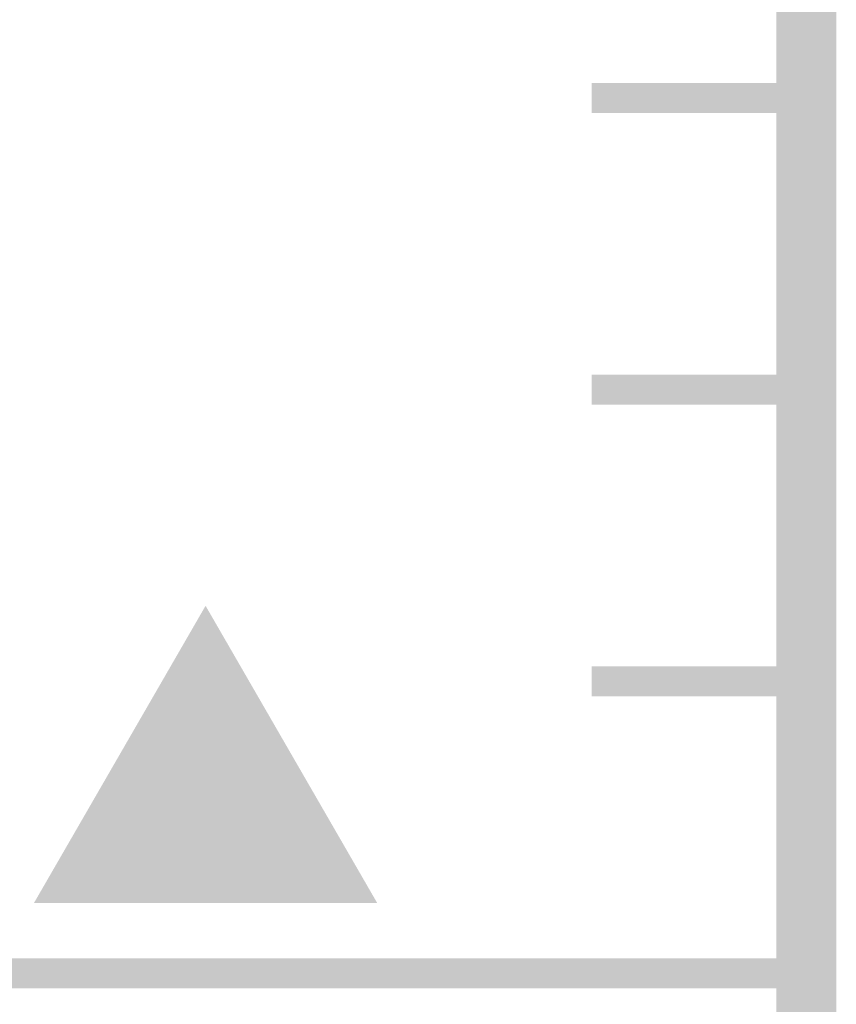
# Model space of a CAD drawing. Extents: x -2 to 113, y -136 to 16.
# Tile 435 of 541: x 108.85 to 111.65, y -60.75 to -57.37. Entities that reach past the tile are written whole.
import ezdxf

# ---------------------------------------------------------------- set-up
doc = ezdxf.new("R2010")
doc.units = 0
doc.header["$MEASUREMENT"] = 0
doc.linetypes.add('SOLID', pattern=[0])
doc.layers.get('0').update_dxf_attribs({"linetype": 'SOLID'})
for name, color, linetype in [('1', 7, 'SOLID'), ('10', 7, 'SOLID'), ('11', 7, 'SOLID'), ('12', 7, 'SOLID'), ('13', 7, 'SOLID'), ('14', 7, 'SOLID'), ('15', 7, 'SOLID'), ('16', 7, 'SOLID'), ('17', 7, 'SOLID'), ('18', 7, 'SOLID'), ('19', 7, 'SOLID'), ('2', 7, 'SOLID'), ('20', 7, 'SOLID'), ('21', 7, 'SOLID'), ('22', 7, 'SOLID'), ('23', 7, 'SOLID'), ('24', 7, 'SOLID'), ('25', 7, 'SOLID'), ('26', 7, 'SOLID'), ('27', 7, 'SOLID'), ('28', 7, 'SOLID'), ('29', 7, 'SOLID'), ('3', 7, 'SOLID'), ('30', 7, 'SOLID'), ('31', 7, 'SOLID'), ('32', 7, 'SOLID'), ('33', 7, 'SOLID'), ('34', 7, 'SOLID'), ('35', 7, 'SOLID'), ('36', 7, 'SOLID'), ('37', 7, 'SOLID'), ('38', 7, 'SOLID'), ('39', 7, 'SOLID'), ('4', 7, 'SOLID'), ('40', 7, 'SOLID'), ('41', 7, 'SOLID'), ('42', 7, 'SOLID'), ('43', 7, 'SOLID'), ('44', 7, 'SOLID'), ('45', 7, 'SOLID'), ('46', 7, 'SOLID'), ('47', 7, 'SOLID'), ('48', 7, 'SOLID'), ('49', 7, 'SOLID'), ('5', 7, 'SOLID'), ('50', 7, 'SOLID'), ('51', 7, 'SOLID'), ('52', 7, 'SOLID'), ('53', 7, 'SOLID'), ('54', 7, 'SOLID'), ('55', 7, 'SOLID'), ('56', 7, 'SOLID'), ('57', 7, 'SOLID'), ('58', 7, 'SOLID'), ('59', 7, 'SOLID'), ('6', 7, 'SOLID'), ('60', 7, 'SOLID'), ('61', 7, 'SOLID'), ('62', 7, 'SOLID'), ('63', 7, 'SOLID'), ('64', 7, 'SOLID'), ('65', 7, 'SOLID'), ('66', 7, 'SOLID'), ('67', 7, 'SOLID'), ('68', 7, 'SOLID'), ('7', 7, 'SOLID'), ('8', 7, 'SOLID'), ('9', 7, 'SOLID')]:
    doc.layers.add(name, color=color, linetype=linetype)

# ---------------------------------------------------------------- blocks, each defined once
blk = doc.blocks.new('DMK_3', base_point=(0, -6.7))
at = {"color": 7}
blk.add_solid([(-50, -50), (50, -50), (-50, -50), (0, 36.6)], dxfattribs=at)

msp = doc.modelspace()

# ---------------------------------------------------------------- linework, layer by layer
at = {"color": 7, "linetype": 'SOLID'}
for points, const_width in [([(-0.2175, -125.6385), (111.5472, -125.6385), (111.5472, 10.2438), (-0.2175, 10.2438), (-0.2175, -125.6385)], 0.2059), ([(111.5472, -57.6385), (110.8119, -57.6385)], 0.1029), ([(111.5472, -58.6385), (110.8119, -58.6385)], 0.1029), ([(111.5472, -59.6385), (110.8119, -59.6385)], 0.1029), ([(82.1354, -60.6385), (111.5472, -60.6385)], 0.1029), ([(111.5472, -60.6385), (110.8119, -60.6385)], 0.1029)]:
    msp.add_lwpolyline(points, dxfattribs=dict(at, const_width=const_width))
at = {"layer": '1', "color": 7, "linetype": 'SOLID'}
for points, const_width in [([(-0.2175, -125.6385), (111.5472, -125.6385), (111.5472, 10.2438), (-0.2175, 10.2438), (-0.2175, -125.6385)], 0.2059), ([(111.5472, -57.6385), (110.8119, -57.6385)], 0.1029), ([(111.5472, -58.6385), (110.8119, -58.6385)], 0.1029), ([(111.5472, -59.6385), (110.8119, -59.6385)], 0.1029), ([(82.1354, -60.6385), (111.5472, -60.6385)], 0.1029), ([(111.5472, -60.6385), (110.8119, -60.6385)], 0.1029)]:
    msp.add_lwpolyline(points, dxfattribs=dict(at, const_width=const_width))
at = {"layer": '10', "color": 7, "linetype": 'SOLID'}
for points, const_width in [([(-0.2175, -125.6385), (111.5472, -125.6385), (111.5472, 10.2438), (-0.2175, 10.2438), (-0.2175, -125.6385)], 0.2059), ([(111.5472, -57.6385), (110.8119, -57.6385)], 0.1029), ([(111.5472, -58.6385), (110.8119, -58.6385)], 0.1029), ([(111.5472, -59.6385), (110.8119, -59.6385)], 0.1029), ([(82.1354, -60.6385), (111.5472, -60.6385)], 0.1029), ([(111.5472, -60.6385), (110.8119, -60.6385)], 0.1029)]:
    msp.add_lwpolyline(points, dxfattribs=dict(at, const_width=const_width))
at = {"layer": '11', "color": 7, "linetype": 'SOLID'}
for points, const_width in [([(-0.2175, -125.6385), (111.5472, -125.6385), (111.5472, 10.2438), (-0.2175, 10.2438), (-0.2175, -125.6385)], 0.2059), ([(111.5472, -57.6385), (110.8119, -57.6385)], 0.1029), ([(111.5472, -58.6385), (110.8119, -58.6385)], 0.1029), ([(111.5472, -59.6385), (110.8119, -59.6385)], 0.1029), ([(82.1354, -60.6385), (111.5472, -60.6385)], 0.1029), ([(111.5472, -60.6385), (110.8119, -60.6385)], 0.1029)]:
    msp.add_lwpolyline(points, dxfattribs=dict(at, const_width=const_width))
at = {"layer": '12', "color": 7, "linetype": 'SOLID'}
for points, const_width in [([(-0.2175, -125.6385), (111.5472, -125.6385), (111.5472, 10.2438), (-0.2175, 10.2438), (-0.2175, -125.6385)], 0.2059), ([(111.5472, -57.6385), (110.8119, -57.6385)], 0.1029), ([(111.5472, -58.6385), (110.8119, -58.6385)], 0.1029), ([(111.5472, -59.6385), (110.8119, -59.6385)], 0.1029), ([(82.1354, -60.6385), (111.5472, -60.6385)], 0.1029), ([(111.5472, -60.6385), (110.8119, -60.6385)], 0.1029)]:
    msp.add_lwpolyline(points, dxfattribs=dict(at, const_width=const_width))
at = {"layer": '13', "color": 7, "linetype": 'SOLID'}
for points, const_width in [([(-0.2175, -125.6385), (111.5472, -125.6385), (111.5472, 10.2438), (-0.2175, 10.2438), (-0.2175, -125.6385)], 0.2059), ([(111.5472, -57.6385), (110.8119, -57.6385)], 0.1029), ([(111.5472, -58.6385), (110.8119, -58.6385)], 0.1029), ([(111.5472, -59.6385), (110.8119, -59.6385)], 0.1029), ([(82.1354, -60.6385), (111.5472, -60.6385)], 0.1029), ([(111.5472, -60.6385), (110.8119, -60.6385)], 0.1029)]:
    msp.add_lwpolyline(points, dxfattribs=dict(at, const_width=const_width))
at = {"layer": '14', "color": 7, "linetype": 'SOLID'}
for points, const_width in [([(-0.2175, -125.6385), (111.5472, -125.6385), (111.5472, 10.2438), (-0.2175, 10.2438), (-0.2175, -125.6385)], 0.2059), ([(111.5472, -57.6385), (110.8119, -57.6385)], 0.1029), ([(111.5472, -58.6385), (110.8119, -58.6385)], 0.1029), ([(111.5472, -59.6385), (110.8119, -59.6385)], 0.1029), ([(82.1354, -60.6385), (111.5472, -60.6385)], 0.1029), ([(111.5472, -60.6385), (110.8119, -60.6385)], 0.1029)]:
    msp.add_lwpolyline(points, dxfattribs=dict(at, const_width=const_width))
at = {"layer": '15', "color": 7, "linetype": 'SOLID'}
for points, const_width in [([(-0.2175, -125.6385), (111.5472, -125.6385), (111.5472, 10.2438), (-0.2175, 10.2438), (-0.2175, -125.6385)], 0.2059), ([(111.5472, -57.6385), (110.8119, -57.6385)], 0.1029), ([(111.5472, -58.6385), (110.8119, -58.6385)], 0.1029), ([(111.5472, -59.6385), (110.8119, -59.6385)], 0.1029), ([(82.1354, -60.6385), (111.5472, -60.6385)], 0.1029), ([(111.5472, -60.6385), (110.8119, -60.6385)], 0.1029)]:
    msp.add_lwpolyline(points, dxfattribs=dict(at, const_width=const_width))
at = {"layer": '16', "color": 7, "linetype": 'SOLID'}
for points, const_width in [([(-0.2175, -125.6385), (111.5472, -125.6385), (111.5472, 10.2438), (-0.2175, 10.2438), (-0.2175, -125.6385)], 0.2059), ([(111.5472, -57.6385), (110.8119, -57.6385)], 0.1029), ([(111.5472, -58.6385), (110.8119, -58.6385)], 0.1029), ([(111.5472, -59.6385), (110.8119, -59.6385)], 0.1029), ([(82.1354, -60.6385), (111.5472, -60.6385)], 0.1029), ([(111.5472, -60.6385), (110.8119, -60.6385)], 0.1029)]:
    msp.add_lwpolyline(points, dxfattribs=dict(at, const_width=const_width))
at = {"layer": '17', "color": 7, "linetype": 'SOLID'}
for points, const_width in [([(-0.2175, -125.6385), (111.5472, -125.6385), (111.5472, 10.2438), (-0.2175, 10.2438), (-0.2175, -125.6385)], 0.2059), ([(111.5472, -57.6385), (110.8119, -57.6385)], 0.1029), ([(111.5472, -58.6385), (110.8119, -58.6385)], 0.1029), ([(111.5472, -59.6385), (110.8119, -59.6385)], 0.1029), ([(82.1354, -60.6385), (111.5472, -60.6385)], 0.1029), ([(111.5472, -60.6385), (110.8119, -60.6385)], 0.1029)]:
    msp.add_lwpolyline(points, dxfattribs=dict(at, const_width=const_width))
at = {"layer": '18', "color": 7, "linetype": 'SOLID'}
for points, const_width in [([(-0.2175, -125.6385), (111.5472, -125.6385), (111.5472, 10.2438), (-0.2175, 10.2438), (-0.2175, -125.6385)], 0.2059), ([(111.5472, -57.6385), (110.8119, -57.6385)], 0.1029), ([(111.5472, -58.6385), (110.8119, -58.6385)], 0.1029), ([(111.5472, -59.6385), (110.8119, -59.6385)], 0.1029), ([(82.1354, -60.6385), (111.5472, -60.6385)], 0.1029), ([(111.5472, -60.6385), (110.8119, -60.6385)], 0.1029)]:
    msp.add_lwpolyline(points, dxfattribs=dict(at, const_width=const_width))
at = {"layer": '19', "color": 7, "linetype": 'SOLID'}
for points, const_width in [([(-0.2175, -125.6385), (111.5472, -125.6385), (111.5472, 10.2438), (-0.2175, 10.2438), (-0.2175, -125.6385)], 0.2059), ([(111.5472, -57.6385), (110.8119, -57.6385)], 0.1029), ([(111.5472, -58.6385), (110.8119, -58.6385)], 0.1029), ([(111.5472, -59.6385), (110.8119, -59.6385)], 0.1029), ([(82.1354, -60.6385), (111.5472, -60.6385)], 0.1029), ([(111.5472, -60.6385), (110.8119, -60.6385)], 0.1029)]:
    msp.add_lwpolyline(points, dxfattribs=dict(at, const_width=const_width))
at = {"layer": '2', "color": 7, "linetype": 'SOLID'}
for points, const_width in [([(-0.2175, -125.6385), (111.5472, -125.6385), (111.5472, 10.2438), (-0.2175, 10.2438), (-0.2175, -125.6385)], 0.2059), ([(111.5472, -57.6385), (110.8119, -57.6385)], 0.1029), ([(111.5472, -58.6385), (110.8119, -58.6385)], 0.1029), ([(111.5472, -59.6385), (110.8119, -59.6385)], 0.1029), ([(82.1354, -60.6385), (111.5472, -60.6385)], 0.1029), ([(111.5472, -60.6385), (110.8119, -60.6385)], 0.1029)]:
    msp.add_lwpolyline(points, dxfattribs=dict(at, const_width=const_width))
at = {"layer": '20', "color": 7, "linetype": 'SOLID'}
for points, const_width in [([(-0.2175, -125.6385), (111.5472, -125.6385), (111.5472, 10.2438), (-0.2175, 10.2438), (-0.2175, -125.6385)], 0.2059), ([(111.5472, -57.6385), (110.8119, -57.6385)], 0.1029), ([(111.5472, -58.6385), (110.8119, -58.6385)], 0.1029), ([(111.5472, -59.6385), (110.8119, -59.6385)], 0.1029), ([(82.1354, -60.6385), (111.5472, -60.6385)], 0.1029), ([(111.5472, -60.6385), (110.8119, -60.6385)], 0.1029)]:
    msp.add_lwpolyline(points, dxfattribs=dict(at, const_width=const_width))
at = {"layer": '21', "color": 7, "linetype": 'SOLID'}
for points, const_width in [([(-0.2175, -125.6385), (111.5472, -125.6385), (111.5472, 10.2438), (-0.2175, 10.2438), (-0.2175, -125.6385)], 0.2059), ([(111.5472, -57.6385), (110.8119, -57.6385)], 0.1029), ([(111.5472, -58.6385), (110.8119, -58.6385)], 0.1029), ([(111.5472, -59.6385), (110.8119, -59.6385)], 0.1029), ([(82.1354, -60.6385), (111.5472, -60.6385)], 0.1029), ([(111.5472, -60.6385), (110.8119, -60.6385)], 0.1029)]:
    msp.add_lwpolyline(points, dxfattribs=dict(at, const_width=const_width))
at = {"layer": '22', "color": 7, "linetype": 'SOLID'}
for points, const_width in [([(-0.2175, -125.6385), (111.5472, -125.6385), (111.5472, 10.2438), (-0.2175, 10.2438), (-0.2175, -125.6385)], 0.2059), ([(111.5472, -57.6385), (110.8119, -57.6385)], 0.1029), ([(111.5472, -58.6385), (110.8119, -58.6385)], 0.1029), ([(111.5472, -59.6385), (110.8119, -59.6385)], 0.1029), ([(82.1354, -60.6385), (111.5472, -60.6385)], 0.1029), ([(111.5472, -60.6385), (110.8119, -60.6385)], 0.1029)]:
    msp.add_lwpolyline(points, dxfattribs=dict(at, const_width=const_width))
at = {"layer": '23', "color": 7, "linetype": 'SOLID'}
for points, const_width in [([(-0.2175, -125.6385), (111.5472, -125.6385), (111.5472, 10.2438), (-0.2175, 10.2438), (-0.2175, -125.6385)], 0.2059), ([(111.5472, -57.6385), (110.8119, -57.6385)], 0.1029), ([(111.5472, -58.6385), (110.8119, -58.6385)], 0.1029), ([(111.5472, -59.6385), (110.8119, -59.6385)], 0.1029), ([(82.1354, -60.6385), (111.5472, -60.6385)], 0.1029), ([(111.5472, -60.6385), (110.8119, -60.6385)], 0.1029)]:
    msp.add_lwpolyline(points, dxfattribs=dict(at, const_width=const_width))
at = {"layer": '24', "color": 7, "linetype": 'SOLID'}
for points, const_width in [([(-0.2175, -125.6385), (111.5472, -125.6385), (111.5472, 10.2438), (-0.2175, 10.2438), (-0.2175, -125.6385)], 0.2059), ([(111.5472, -57.6385), (110.8119, -57.6385)], 0.1029), ([(111.5472, -58.6385), (110.8119, -58.6385)], 0.1029), ([(111.5472, -59.6385), (110.8119, -59.6385)], 0.1029), ([(82.1354, -60.6385), (111.5472, -60.6385)], 0.1029), ([(111.5472, -60.6385), (110.8119, -60.6385)], 0.1029)]:
    msp.add_lwpolyline(points, dxfattribs=dict(at, const_width=const_width))
at = {"layer": '25', "color": 7, "linetype": 'SOLID'}
for points, const_width in [([(-0.2175, -125.6385), (111.5472, -125.6385), (111.5472, 10.2438), (-0.2175, 10.2438), (-0.2175, -125.6385)], 0.2059), ([(111.5472, -57.6385), (110.8119, -57.6385)], 0.1029), ([(111.5472, -58.6385), (110.8119, -58.6385)], 0.1029), ([(111.5472, -59.6385), (110.8119, -59.6385)], 0.1029), ([(82.1354, -60.6385), (111.5472, -60.6385)], 0.1029), ([(111.5472, -60.6385), (110.8119, -60.6385)], 0.1029)]:
    msp.add_lwpolyline(points, dxfattribs=dict(at, const_width=const_width))
at = {"layer": '26', "color": 7, "linetype": 'SOLID'}
for points, const_width in [([(-0.2175, -125.6385), (111.5472, -125.6385), (111.5472, 10.2438), (-0.2175, 10.2438), (-0.2175, -125.6385)], 0.2059), ([(111.5472, -57.6385), (110.8119, -57.6385)], 0.1029), ([(111.5472, -58.6385), (110.8119, -58.6385)], 0.1029), ([(111.5472, -59.6385), (110.8119, -59.6385)], 0.1029), ([(82.1354, -60.6385), (111.5472, -60.6385)], 0.1029), ([(111.5472, -60.6385), (110.8119, -60.6385)], 0.1029)]:
    msp.add_lwpolyline(points, dxfattribs=dict(at, const_width=const_width))
at = {"layer": '27', "color": 7, "linetype": 'SOLID'}
for points, const_width in [([(-0.2175, -125.6385), (111.5472, -125.6385), (111.5472, 10.2438), (-0.2175, 10.2438), (-0.2175, -125.6385)], 0.2059), ([(111.5472, -57.6385), (110.8119, -57.6385)], 0.1029), ([(111.5472, -58.6385), (110.8119, -58.6385)], 0.1029), ([(111.5472, -59.6385), (110.8119, -59.6385)], 0.1029), ([(82.1354, -60.6385), (111.5472, -60.6385)], 0.1029), ([(111.5472, -60.6385), (110.8119, -60.6385)], 0.1029)]:
    msp.add_lwpolyline(points, dxfattribs=dict(at, const_width=const_width))
at = {"layer": '28', "color": 7, "linetype": 'SOLID'}
for points, const_width in [([(-0.2175, -125.6385), (111.5472, -125.6385), (111.5472, 10.2438), (-0.2175, 10.2438), (-0.2175, -125.6385)], 0.2059), ([(111.5472, -57.6385), (110.8119, -57.6385)], 0.1029), ([(111.5472, -58.6385), (110.8119, -58.6385)], 0.1029), ([(111.5472, -59.6385), (110.8119, -59.6385)], 0.1029), ([(82.1354, -60.6385), (111.5472, -60.6385)], 0.1029), ([(111.5472, -60.6385), (110.8119, -60.6385)], 0.1029)]:
    msp.add_lwpolyline(points, dxfattribs=dict(at, const_width=const_width))
at = {"layer": '29', "color": 7, "linetype": 'SOLID'}
for points, const_width in [([(-0.2175, -125.6385), (111.5472, -125.6385), (111.5472, 10.2438), (-0.2175, 10.2438), (-0.2175, -125.6385)], 0.2059), ([(111.5472, -57.6385), (110.8119, -57.6385)], 0.1029), ([(111.5472, -58.6385), (110.8119, -58.6385)], 0.1029), ([(111.5472, -59.6385), (110.8119, -59.6385)], 0.1029), ([(82.1354, -60.6385), (111.5472, -60.6385)], 0.1029), ([(111.5472, -60.6385), (110.8119, -60.6385)], 0.1029)]:
    msp.add_lwpolyline(points, dxfattribs=dict(at, const_width=const_width))
at = {"layer": '3', "color": 7, "linetype": 'SOLID'}
for points, const_width in [([(-0.2175, -125.6385), (111.5472, -125.6385), (111.5472, 10.2438), (-0.2175, 10.2438), (-0.2175, -125.6385)], 0.2059), ([(111.5472, -57.6385), (110.8119, -57.6385)], 0.1029), ([(111.5472, -58.6385), (110.8119, -58.6385)], 0.1029), ([(111.5472, -59.6385), (110.8119, -59.6385)], 0.1029), ([(82.1354, -60.6385), (111.5472, -60.6385)], 0.1029), ([(111.5472, -60.6385), (110.8119, -60.6385)], 0.1029)]:
    msp.add_lwpolyline(points, dxfattribs=dict(at, const_width=const_width))
at = {"layer": '30', "color": 7, "linetype": 'SOLID'}
for points, const_width in [([(-0.2175, -125.6385), (111.5472, -125.6385), (111.5472, 10.2438), (-0.2175, 10.2438), (-0.2175, -125.6385)], 0.2059), ([(111.5472, -57.6385), (110.8119, -57.6385)], 0.1029), ([(111.5472, -58.6385), (110.8119, -58.6385)], 0.1029), ([(111.5472, -59.6385), (110.8119, -59.6385)], 0.1029), ([(82.1354, -60.6385), (111.5472, -60.6385)], 0.1029), ([(111.5472, -60.6385), (110.8119, -60.6385)], 0.1029)]:
    msp.add_lwpolyline(points, dxfattribs=dict(at, const_width=const_width))
at = {"layer": '31', "color": 7, "linetype": 'SOLID'}
for points, const_width in [([(-0.2175, -125.6385), (111.5472, -125.6385), (111.5472, 10.2438), (-0.2175, 10.2438), (-0.2175, -125.6385)], 0.2059), ([(111.5472, -57.6385), (110.8119, -57.6385)], 0.1029), ([(111.5472, -58.6385), (110.8119, -58.6385)], 0.1029), ([(111.5472, -59.6385), (110.8119, -59.6385)], 0.1029), ([(82.1354, -60.6385), (111.5472, -60.6385)], 0.1029), ([(111.5472, -60.6385), (110.8119, -60.6385)], 0.1029)]:
    msp.add_lwpolyline(points, dxfattribs=dict(at, const_width=const_width))
at = {"layer": '32', "color": 7, "linetype": 'SOLID'}
for points, const_width in [([(-0.2175, -125.6385), (111.5472, -125.6385), (111.5472, 10.2438), (-0.2175, 10.2438), (-0.2175, -125.6385)], 0.2059), ([(111.5472, -57.6385), (110.8119, -57.6385)], 0.1029), ([(111.5472, -58.6385), (110.8119, -58.6385)], 0.1029), ([(111.5472, -59.6385), (110.8119, -59.6385)], 0.1029), ([(82.1354, -60.6385), (111.5472, -60.6385)], 0.1029), ([(111.5472, -60.6385), (110.8119, -60.6385)], 0.1029)]:
    msp.add_lwpolyline(points, dxfattribs=dict(at, const_width=const_width))
at = {"layer": '33', "color": 7, "linetype": 'SOLID'}
for points, const_width in [([(-0.2175, -125.6385), (111.5472, -125.6385), (111.5472, 10.2438), (-0.2175, 10.2438), (-0.2175, -125.6385)], 0.2059), ([(111.5472, -57.6385), (110.8119, -57.6385)], 0.1029), ([(111.5472, -58.6385), (110.8119, -58.6385)], 0.1029), ([(111.5472, -59.6385), (110.8119, -59.6385)], 0.1029), ([(82.1354, -60.6385), (111.5472, -60.6385)], 0.1029), ([(111.5472, -60.6385), (110.8119, -60.6385)], 0.1029)]:
    msp.add_lwpolyline(points, dxfattribs=dict(at, const_width=const_width))
at = {"layer": '34', "color": 7, "linetype": 'SOLID'}
for points, const_width in [([(-0.2175, -125.6385), (111.5472, -125.6385), (111.5472, 10.2438), (-0.2175, 10.2438), (-0.2175, -125.6385)], 0.2059), ([(111.5472, -57.6385), (110.8119, -57.6385)], 0.1029), ([(111.5472, -58.6385), (110.8119, -58.6385)], 0.1029), ([(111.5472, -59.6385), (110.8119, -59.6385)], 0.1029), ([(82.1354, -60.6385), (111.5472, -60.6385)], 0.1029), ([(111.5472, -60.6385), (110.8119, -60.6385)], 0.1029)]:
    msp.add_lwpolyline(points, dxfattribs=dict(at, const_width=const_width))
at = {"layer": '35', "color": 7, "linetype": 'SOLID'}
for points, const_width in [([(-0.2175, -125.6385), (111.5472, -125.6385), (111.5472, 10.2438), (-0.2175, 10.2438), (-0.2175, -125.6385)], 0.2059), ([(111.5472, -57.6385), (110.8119, -57.6385)], 0.1029), ([(111.5472, -58.6385), (110.8119, -58.6385)], 0.1029), ([(111.5472, -59.6385), (110.8119, -59.6385)], 0.1029), ([(82.1354, -60.6385), (111.5472, -60.6385)], 0.1029), ([(111.5472, -60.6385), (110.8119, -60.6385)], 0.1029)]:
    msp.add_lwpolyline(points, dxfattribs=dict(at, const_width=const_width))
at = {"layer": '36', "color": 7, "linetype": 'SOLID'}
for points, const_width in [([(-0.2175, -125.6385), (111.5472, -125.6385), (111.5472, 10.2438), (-0.2175, 10.2438), (-0.2175, -125.6385)], 0.2059), ([(111.5472, -57.6385), (110.8119, -57.6385)], 0.1029), ([(111.5472, -58.6385), (110.8119, -58.6385)], 0.1029), ([(111.5472, -59.6385), (110.8119, -59.6385)], 0.1029), ([(82.1354, -60.6385), (111.5472, -60.6385)], 0.1029), ([(111.5472, -60.6385), (110.8119, -60.6385)], 0.1029)]:
    msp.add_lwpolyline(points, dxfattribs=dict(at, const_width=const_width))
at = {"layer": '37', "color": 7, "linetype": 'SOLID'}
for points, const_width in [([(-0.2175, -125.6385), (111.5472, -125.6385), (111.5472, 10.2438), (-0.2175, 10.2438), (-0.2175, -125.6385)], 0.2059), ([(111.5472, -57.6385), (110.8119, -57.6385)], 0.1029), ([(111.5472, -58.6385), (110.8119, -58.6385)], 0.1029), ([(111.5472, -59.6385), (110.8119, -59.6385)], 0.1029), ([(82.1354, -60.6385), (111.5472, -60.6385)], 0.1029), ([(111.5472, -60.6385), (110.8119, -60.6385)], 0.1029)]:
    msp.add_lwpolyline(points, dxfattribs=dict(at, const_width=const_width))
at = {"layer": '38', "color": 7, "linetype": 'SOLID'}
for points, const_width in [([(-0.2175, -125.6385), (111.5472, -125.6385), (111.5472, 10.2438), (-0.2175, 10.2438), (-0.2175, -125.6385)], 0.2059), ([(111.5472, -57.6385), (110.8119, -57.6385)], 0.1029), ([(111.5472, -58.6385), (110.8119, -58.6385)], 0.1029), ([(111.5472, -59.6385), (110.8119, -59.6385)], 0.1029), ([(82.1354, -60.6385), (111.5472, -60.6385)], 0.1029), ([(111.5472, -60.6385), (110.8119, -60.6385)], 0.1029)]:
    msp.add_lwpolyline(points, dxfattribs=dict(at, const_width=const_width))
at = {"layer": '39', "color": 7, "linetype": 'SOLID'}
for points, const_width in [([(-0.2175, -125.6385), (111.5472, -125.6385), (111.5472, 10.2438), (-0.2175, 10.2438), (-0.2175, -125.6385)], 0.2059), ([(111.5472, -57.6385), (110.8119, -57.6385)], 0.1029), ([(111.5472, -58.6385), (110.8119, -58.6385)], 0.1029), ([(111.5472, -59.6385), (110.8119, -59.6385)], 0.1029), ([(82.1354, -60.6385), (111.5472, -60.6385)], 0.1029), ([(111.5472, -60.6385), (110.8119, -60.6385)], 0.1029)]:
    msp.add_lwpolyline(points, dxfattribs=dict(at, const_width=const_width))
at = {"layer": '4', "color": 7, "linetype": 'SOLID'}
for points, const_width in [([(-0.2175, -125.6385), (111.5472, -125.6385), (111.5472, 10.2438), (-0.2175, 10.2438), (-0.2175, -125.6385)], 0.2059), ([(111.5472, -57.6385), (110.8119, -57.6385)], 0.1029), ([(111.5472, -58.6385), (110.8119, -58.6385)], 0.1029), ([(111.5472, -59.6385), (110.8119, -59.6385)], 0.1029), ([(82.1354, -60.6385), (111.5472, -60.6385)], 0.1029), ([(111.5472, -60.6385), (110.8119, -60.6385)], 0.1029)]:
    msp.add_lwpolyline(points, dxfattribs=dict(at, const_width=const_width))
at = {"layer": '40', "color": 7, "linetype": 'SOLID'}
for points, const_width in [([(-0.2175, -125.6385), (111.5472, -125.6385), (111.5472, 10.2438), (-0.2175, 10.2438), (-0.2175, -125.6385)], 0.2059), ([(111.5472, -57.6385), (110.8119, -57.6385)], 0.1029), ([(111.5472, -58.6385), (110.8119, -58.6385)], 0.1029), ([(111.5472, -59.6385), (110.8119, -59.6385)], 0.1029), ([(82.1354, -60.6385), (111.5472, -60.6385)], 0.1029), ([(111.5472, -60.6385), (110.8119, -60.6385)], 0.1029)]:
    msp.add_lwpolyline(points, dxfattribs=dict(at, const_width=const_width))
at = {"layer": '41', "color": 7, "linetype": 'SOLID'}
for points, const_width in [([(-0.2175, -125.6385), (111.5472, -125.6385), (111.5472, 10.2438), (-0.2175, 10.2438), (-0.2175, -125.6385)], 0.2059), ([(111.5472, -57.6385), (110.8119, -57.6385)], 0.1029), ([(111.5472, -58.6385), (110.8119, -58.6385)], 0.1029), ([(111.5472, -59.6385), (110.8119, -59.6385)], 0.1029), ([(82.1354, -60.6385), (111.5472, -60.6385)], 0.1029), ([(111.5472, -60.6385), (110.8119, -60.6385)], 0.1029)]:
    msp.add_lwpolyline(points, dxfattribs=dict(at, const_width=const_width))
at = {"layer": '42', "color": 7, "linetype": 'SOLID'}
for points, const_width in [([(-0.2175, -125.6385), (111.5472, -125.6385), (111.5472, 10.2438), (-0.2175, 10.2438), (-0.2175, -125.6385)], 0.2059), ([(111.5472, -57.6385), (110.8119, -57.6385)], 0.1029), ([(111.5472, -58.6385), (110.8119, -58.6385)], 0.1029), ([(111.5472, -59.6385), (110.8119, -59.6385)], 0.1029), ([(82.1354, -60.6385), (111.5472, -60.6385)], 0.1029), ([(111.5472, -60.6385), (110.8119, -60.6385)], 0.1029)]:
    msp.add_lwpolyline(points, dxfattribs=dict(at, const_width=const_width))
at = {"layer": '43', "color": 7, "linetype": 'SOLID'}
for points, const_width in [([(-0.2175, -125.6385), (111.5472, -125.6385), (111.5472, 10.2438), (-0.2175, 10.2438), (-0.2175, -125.6385)], 0.2059), ([(111.5472, -57.6385), (110.8119, -57.6385)], 0.1029), ([(111.5472, -58.6385), (110.8119, -58.6385)], 0.1029), ([(111.5472, -59.6385), (110.8119, -59.6385)], 0.1029), ([(82.1354, -60.6385), (111.5472, -60.6385)], 0.1029), ([(111.5472, -60.6385), (110.8119, -60.6385)], 0.1029)]:
    msp.add_lwpolyline(points, dxfattribs=dict(at, const_width=const_width))
at = {"layer": '44', "color": 7, "linetype": 'SOLID'}
for points, const_width in [([(-0.2175, -125.6385), (111.5472, -125.6385), (111.5472, 10.2438), (-0.2175, 10.2438), (-0.2175, -125.6385)], 0.2059), ([(111.5472, -57.6385), (110.8119, -57.6385)], 0.1029), ([(111.5472, -58.6385), (110.8119, -58.6385)], 0.1029), ([(111.5472, -59.6385), (110.8119, -59.6385)], 0.1029), ([(82.1354, -60.6385), (111.5472, -60.6385)], 0.1029), ([(111.5472, -60.6385), (110.8119, -60.6385)], 0.1029)]:
    msp.add_lwpolyline(points, dxfattribs=dict(at, const_width=const_width))
at = {"layer": '45', "color": 7, "linetype": 'SOLID'}
for points, const_width in [([(-0.2175, -125.6385), (111.5472, -125.6385), (111.5472, 10.2438), (-0.2175, 10.2438), (-0.2175, -125.6385)], 0.2059), ([(111.5472, -57.6385), (110.8119, -57.6385)], 0.1029), ([(111.5472, -58.6385), (110.8119, -58.6385)], 0.1029), ([(111.5472, -59.6385), (110.8119, -59.6385)], 0.1029), ([(82.1354, -60.6385), (111.5472, -60.6385)], 0.1029), ([(111.5472, -60.6385), (110.8119, -60.6385)], 0.1029)]:
    msp.add_lwpolyline(points, dxfattribs=dict(at, const_width=const_width))
at = {"layer": '46', "color": 7, "linetype": 'SOLID'}
for points, const_width in [([(-0.2175, -125.6385), (111.5472, -125.6385), (111.5472, 10.2438), (-0.2175, 10.2438), (-0.2175, -125.6385)], 0.2059), ([(111.5472, -57.6385), (110.8119, -57.6385)], 0.1029), ([(111.5472, -58.6385), (110.8119, -58.6385)], 0.1029), ([(111.5472, -59.6385), (110.8119, -59.6385)], 0.1029), ([(82.1354, -60.6385), (111.5472, -60.6385)], 0.1029), ([(111.5472, -60.6385), (110.8119, -60.6385)], 0.1029)]:
    msp.add_lwpolyline(points, dxfattribs=dict(at, const_width=const_width))
at = {"layer": '47', "color": 7, "linetype": 'SOLID'}
for points, const_width in [([(-0.2175, -125.6385), (111.5472, -125.6385), (111.5472, 10.2438), (-0.2175, 10.2438), (-0.2175, -125.6385)], 0.2059), ([(111.5472, -57.6385), (110.8119, -57.6385)], 0.1029), ([(111.5472, -58.6385), (110.8119, -58.6385)], 0.1029), ([(111.5472, -59.6385), (110.8119, -59.6385)], 0.1029), ([(82.1354, -60.6385), (111.5472, -60.6385)], 0.1029), ([(111.5472, -60.6385), (110.8119, -60.6385)], 0.1029)]:
    msp.add_lwpolyline(points, dxfattribs=dict(at, const_width=const_width))
at = {"layer": '48', "color": 7, "linetype": 'SOLID'}
for points, const_width in [([(-0.2175, -125.6385), (111.5472, -125.6385), (111.5472, 10.2438), (-0.2175, 10.2438), (-0.2175, -125.6385)], 0.2059), ([(111.5472, -57.6385), (110.8119, -57.6385)], 0.1029), ([(111.5472, -58.6385), (110.8119, -58.6385)], 0.1029), ([(111.5472, -59.6385), (110.8119, -59.6385)], 0.1029), ([(82.1354, -60.6385), (111.5472, -60.6385)], 0.1029), ([(111.5472, -60.6385), (110.8119, -60.6385)], 0.1029)]:
    msp.add_lwpolyline(points, dxfattribs=dict(at, const_width=const_width))
at = {"layer": '49', "color": 7, "linetype": 'SOLID'}
for points, const_width in [([(-0.2175, -125.6385), (111.5472, -125.6385), (111.5472, 10.2438), (-0.2175, 10.2438), (-0.2175, -125.6385)], 0.2059), ([(111.5472, -57.6385), (110.8119, -57.6385)], 0.1029), ([(111.5472, -58.6385), (110.8119, -58.6385)], 0.1029), ([(111.5472, -59.6385), (110.8119, -59.6385)], 0.1029), ([(82.1354, -60.6385), (111.5472, -60.6385)], 0.1029), ([(111.5472, -60.6385), (110.8119, -60.6385)], 0.1029)]:
    msp.add_lwpolyline(points, dxfattribs=dict(at, const_width=const_width))
at = {"layer": '5', "color": 7, "linetype": 'SOLID'}
for points, const_width in [([(-0.2175, -125.6385), (111.5472, -125.6385), (111.5472, 10.2438), (-0.2175, 10.2438), (-0.2175, -125.6385)], 0.2059), ([(111.5472, -57.6385), (110.8119, -57.6385)], 0.1029), ([(111.5472, -58.6385), (110.8119, -58.6385)], 0.1029), ([(111.5472, -59.6385), (110.8119, -59.6385)], 0.1029), ([(82.1354, -60.6385), (111.5472, -60.6385)], 0.1029), ([(111.5472, -60.6385), (110.8119, -60.6385)], 0.1029)]:
    msp.add_lwpolyline(points, dxfattribs=dict(at, const_width=const_width))
at = {"layer": '50', "color": 7, "linetype": 'SOLID'}
for points, const_width in [([(-0.2175, -125.6385), (111.5472, -125.6385), (111.5472, 10.2438), (-0.2175, 10.2438), (-0.2175, -125.6385)], 0.2059), ([(111.5472, -57.6385), (110.8119, -57.6385)], 0.1029), ([(111.5472, -58.6385), (110.8119, -58.6385)], 0.1029), ([(111.5472, -59.6385), (110.8119, -59.6385)], 0.1029), ([(82.1354, -60.6385), (111.5472, -60.6385)], 0.1029), ([(111.5472, -60.6385), (110.8119, -60.6385)], 0.1029)]:
    msp.add_lwpolyline(points, dxfattribs=dict(at, const_width=const_width))
at = {"layer": '51', "color": 7, "linetype": 'SOLID'}
for points, const_width in [([(-0.2175, -125.6385), (111.5472, -125.6385), (111.5472, 10.2438), (-0.2175, 10.2438), (-0.2175, -125.6385)], 0.2059), ([(111.5472, -57.6385), (110.8119, -57.6385)], 0.1029), ([(111.5472, -58.6385), (110.8119, -58.6385)], 0.1029), ([(111.5472, -59.6385), (110.8119, -59.6385)], 0.1029), ([(82.1354, -60.6385), (111.5472, -60.6385)], 0.1029), ([(111.5472, -60.6385), (110.8119, -60.6385)], 0.1029)]:
    msp.add_lwpolyline(points, dxfattribs=dict(at, const_width=const_width))
at = {"layer": '52', "color": 7, "linetype": 'SOLID'}
for points, const_width in [([(-0.2175, -125.6385), (111.5472, -125.6385), (111.5472, 10.2438), (-0.2175, 10.2438), (-0.2175, -125.6385)], 0.2059), ([(111.5472, -57.6385), (110.8119, -57.6385)], 0.1029), ([(111.5472, -58.6385), (110.8119, -58.6385)], 0.1029), ([(111.5472, -59.6385), (110.8119, -59.6385)], 0.1029), ([(82.1354, -60.6385), (111.5472, -60.6385)], 0.1029), ([(111.5472, -60.6385), (110.8119, -60.6385)], 0.1029)]:
    msp.add_lwpolyline(points, dxfattribs=dict(at, const_width=const_width))
at = {"layer": '53', "color": 7, "linetype": 'SOLID'}
for points, const_width in [([(-0.2175, -125.6385), (111.5472, -125.6385), (111.5472, 10.2438), (-0.2175, 10.2438), (-0.2175, -125.6385)], 0.2059), ([(111.5472, -57.6385), (110.8119, -57.6385)], 0.1029), ([(111.5472, -58.6385), (110.8119, -58.6385)], 0.1029), ([(111.5472, -59.6385), (110.8119, -59.6385)], 0.1029), ([(82.1354, -60.6385), (111.5472, -60.6385)], 0.1029), ([(111.5472, -60.6385), (110.8119, -60.6385)], 0.1029)]:
    msp.add_lwpolyline(points, dxfattribs=dict(at, const_width=const_width))
at = {"layer": '54', "color": 7, "linetype": 'SOLID'}
for points, const_width in [([(-0.2175, -125.6385), (111.5472, -125.6385), (111.5472, 10.2438), (-0.2175, 10.2438), (-0.2175, -125.6385)], 0.2059), ([(111.5472, -57.6385), (110.8119, -57.6385)], 0.1029), ([(111.5472, -58.6385), (110.8119, -58.6385)], 0.1029), ([(111.5472, -59.6385), (110.8119, -59.6385)], 0.1029), ([(82.1354, -60.6385), (111.5472, -60.6385)], 0.1029), ([(111.5472, -60.6385), (110.8119, -60.6385)], 0.1029)]:
    msp.add_lwpolyline(points, dxfattribs=dict(at, const_width=const_width))
at = {"layer": '55', "color": 7, "linetype": 'SOLID'}
for points, const_width in [([(-0.2175, -125.6385), (111.5472, -125.6385), (111.5472, 10.2438), (-0.2175, 10.2438), (-0.2175, -125.6385)], 0.2059), ([(111.5472, -57.6385), (110.8119, -57.6385)], 0.1029), ([(111.5472, -58.6385), (110.8119, -58.6385)], 0.1029), ([(111.5472, -59.6385), (110.8119, -59.6385)], 0.1029), ([(82.1354, -60.6385), (111.5472, -60.6385)], 0.1029), ([(111.5472, -60.6385), (110.8119, -60.6385)], 0.1029)]:
    msp.add_lwpolyline(points, dxfattribs=dict(at, const_width=const_width))
at = {"layer": '56', "color": 7, "linetype": 'SOLID'}
for points, const_width in [([(-0.2175, -125.6385), (111.5472, -125.6385), (111.5472, 10.2438), (-0.2175, 10.2438), (-0.2175, -125.6385)], 0.2059), ([(111.5472, -57.6385), (110.8119, -57.6385)], 0.1029), ([(111.5472, -58.6385), (110.8119, -58.6385)], 0.1029), ([(111.5472, -59.6385), (110.8119, -59.6385)], 0.1029), ([(82.1354, -60.6385), (111.5472, -60.6385)], 0.1029), ([(111.5472, -60.6385), (110.8119, -60.6385)], 0.1029)]:
    msp.add_lwpolyline(points, dxfattribs=dict(at, const_width=const_width))
at = {"layer": '57', "color": 7, "linetype": 'SOLID'}
for points, const_width in [([(-0.2175, -125.6385), (111.5472, -125.6385), (111.5472, 10.2438), (-0.2175, 10.2438), (-0.2175, -125.6385)], 0.2059), ([(111.5472, -57.6385), (110.8119, -57.6385)], 0.1029), ([(111.5472, -58.6385), (110.8119, -58.6385)], 0.1029), ([(111.5472, -59.6385), (110.8119, -59.6385)], 0.1029), ([(82.1354, -60.6385), (111.5472, -60.6385)], 0.1029), ([(111.5472, -60.6385), (110.8119, -60.6385)], 0.1029)]:
    msp.add_lwpolyline(points, dxfattribs=dict(at, const_width=const_width))
at = {"layer": '58', "color": 7, "linetype": 'SOLID'}
for points, const_width in [([(-0.2175, -125.6385), (111.5472, -125.6385), (111.5472, 10.2438), (-0.2175, 10.2438), (-0.2175, -125.6385)], 0.2059), ([(111.5472, -57.6385), (110.8119, -57.6385)], 0.1029), ([(111.5472, -58.6385), (110.8119, -58.6385)], 0.1029), ([(111.5472, -59.6385), (110.8119, -59.6385)], 0.1029), ([(82.1354, -60.6385), (111.5472, -60.6385)], 0.1029), ([(111.5472, -60.6385), (110.8119, -60.6385)], 0.1029)]:
    msp.add_lwpolyline(points, dxfattribs=dict(at, const_width=const_width))
at = {"layer": '59', "color": 7, "linetype": 'SOLID'}
for points, const_width in [([(-0.2175, -125.6385), (111.5472, -125.6385), (111.5472, 10.2438), (-0.2175, 10.2438), (-0.2175, -125.6385)], 0.2059), ([(111.5472, -57.6385), (110.8119, -57.6385)], 0.1029), ([(111.5472, -58.6385), (110.8119, -58.6385)], 0.1029), ([(111.5472, -59.6385), (110.8119, -59.6385)], 0.1029), ([(82.1354, -60.6385), (111.5472, -60.6385)], 0.1029), ([(111.5472, -60.6385), (110.8119, -60.6385)], 0.1029)]:
    msp.add_lwpolyline(points, dxfattribs=dict(at, const_width=const_width))
at = {"layer": '6', "color": 7, "linetype": 'SOLID'}
for points, const_width in [([(-0.2175, -125.6385), (111.5472, -125.6385), (111.5472, 10.2438), (-0.2175, 10.2438), (-0.2175, -125.6385)], 0.2059), ([(111.5472, -57.6385), (110.8119, -57.6385)], 0.1029), ([(111.5472, -58.6385), (110.8119, -58.6385)], 0.1029), ([(111.5472, -59.6385), (110.8119, -59.6385)], 0.1029), ([(82.1354, -60.6385), (111.5472, -60.6385)], 0.1029), ([(111.5472, -60.6385), (110.8119, -60.6385)], 0.1029)]:
    msp.add_lwpolyline(points, dxfattribs=dict(at, const_width=const_width))
at = {"layer": '60', "color": 7, "linetype": 'SOLID'}
for points, const_width in [([(-0.2175, -125.6385), (111.5472, -125.6385), (111.5472, 10.2438), (-0.2175, 10.2438), (-0.2175, -125.6385)], 0.2059), ([(111.5472, -57.6385), (110.8119, -57.6385)], 0.1029), ([(111.5472, -58.6385), (110.8119, -58.6385)], 0.1029), ([(111.5472, -59.6385), (110.8119, -59.6385)], 0.1029), ([(82.1354, -60.6385), (111.5472, -60.6385)], 0.1029), ([(111.5472, -60.6385), (110.8119, -60.6385)], 0.1029)]:
    msp.add_lwpolyline(points, dxfattribs=dict(at, const_width=const_width))
at = {"layer": '61', "color": 7, "linetype": 'SOLID'}
for points, const_width in [([(-0.2175, -125.6385), (111.5472, -125.6385), (111.5472, 10.2438), (-0.2175, 10.2438), (-0.2175, -125.6385)], 0.2059), ([(111.5472, -57.6385), (110.8119, -57.6385)], 0.1029), ([(111.5472, -58.6385), (110.8119, -58.6385)], 0.1029), ([(111.5472, -59.6385), (110.8119, -59.6385)], 0.1029), ([(82.1354, -60.6385), (111.5472, -60.6385)], 0.1029), ([(111.5472, -60.6385), (110.8119, -60.6385)], 0.1029)]:
    msp.add_lwpolyline(points, dxfattribs=dict(at, const_width=const_width))
at = {"layer": '62', "color": 7, "linetype": 'SOLID'}
for points, const_width in [([(-0.2175, -125.6385), (111.5472, -125.6385), (111.5472, 10.2438), (-0.2175, 10.2438), (-0.2175, -125.6385)], 0.2059), ([(111.5472, -57.6385), (110.8119, -57.6385)], 0.1029), ([(111.5472, -58.6385), (110.8119, -58.6385)], 0.1029), ([(111.5472, -59.6385), (110.8119, -59.6385)], 0.1029), ([(82.1354, -60.6385), (111.5472, -60.6385)], 0.1029), ([(111.5472, -60.6385), (110.8119, -60.6385)], 0.1029)]:
    msp.add_lwpolyline(points, dxfattribs=dict(at, const_width=const_width))
at = {"layer": '63', "color": 7, "linetype": 'SOLID'}
for points, const_width in [([(-0.2175, -125.6385), (111.5472, -125.6385), (111.5472, 10.2438), (-0.2175, 10.2438), (-0.2175, -125.6385)], 0.2059), ([(111.5472, -57.6385), (110.8119, -57.6385)], 0.1029), ([(111.5472, -58.6385), (110.8119, -58.6385)], 0.1029), ([(111.5472, -59.6385), (110.8119, -59.6385)], 0.1029), ([(82.1354, -60.6385), (111.5472, -60.6385)], 0.1029), ([(111.5472, -60.6385), (110.8119, -60.6385)], 0.1029)]:
    msp.add_lwpolyline(points, dxfattribs=dict(at, const_width=const_width))
at = {"layer": '64', "color": 7, "linetype": 'SOLID'}
for points, const_width in [([(-0.2175, -125.6385), (111.5472, -125.6385), (111.5472, 10.2438), (-0.2175, 10.2438), (-0.2175, -125.6385)], 0.2059), ([(111.5472, -57.6385), (110.8119, -57.6385)], 0.1029), ([(111.5472, -58.6385), (110.8119, -58.6385)], 0.1029), ([(111.5472, -59.6385), (110.8119, -59.6385)], 0.1029), ([(82.1354, -60.6385), (111.5472, -60.6385)], 0.1029), ([(111.5472, -60.6385), (110.8119, -60.6385)], 0.1029)]:
    msp.add_lwpolyline(points, dxfattribs=dict(at, const_width=const_width))
at = {"layer": '65', "color": 7, "linetype": 'SOLID'}
for points, const_width in [([(-0.2175, -125.6385), (111.5472, -125.6385), (111.5472, 10.2438), (-0.2175, 10.2438), (-0.2175, -125.6385)], 0.2059), ([(111.5472, -57.6385), (110.8119, -57.6385)], 0.1029), ([(111.5472, -58.6385), (110.8119, -58.6385)], 0.1029), ([(111.5472, -59.6385), (110.8119, -59.6385)], 0.1029), ([(82.1354, -60.6385), (111.5472, -60.6385)], 0.1029), ([(111.5472, -60.6385), (110.8119, -60.6385)], 0.1029)]:
    msp.add_lwpolyline(points, dxfattribs=dict(at, const_width=const_width))
at = {"layer": '66', "color": 7, "linetype": 'SOLID'}
for points, const_width in [([(-0.2175, -125.6385), (111.5472, -125.6385), (111.5472, 10.2438), (-0.2175, 10.2438), (-0.2175, -125.6385)], 0.2059), ([(111.5472, -57.6385), (110.8119, -57.6385)], 0.1029), ([(111.5472, -58.6385), (110.8119, -58.6385)], 0.1029), ([(111.5472, -59.6385), (110.8119, -59.6385)], 0.1029), ([(82.1354, -60.6385), (111.5472, -60.6385)], 0.1029), ([(111.5472, -60.6385), (110.8119, -60.6385)], 0.1029)]:
    msp.add_lwpolyline(points, dxfattribs=dict(at, const_width=const_width))
at = {"layer": '67', "color": 7, "linetype": 'SOLID'}
for points, const_width in [([(-0.2175, -125.6385), (111.5472, -125.6385), (111.5472, 10.2438), (-0.2175, 10.2438), (-0.2175, -125.6385)], 0.2059), ([(111.5472, -57.6385), (110.8119, -57.6385)], 0.1029), ([(111.5472, -58.6385), (110.8119, -58.6385)], 0.1029), ([(111.5472, -59.6385), (110.8119, -59.6385)], 0.1029), ([(82.1354, -60.6385), (111.5472, -60.6385)], 0.1029), ([(111.5472, -60.6385), (110.8119, -60.6385)], 0.1029)]:
    msp.add_lwpolyline(points, dxfattribs=dict(at, const_width=const_width))
at = {"layer": '68', "color": 7, "linetype": 'SOLID'}
for points, const_width in [([(-0.2175, -125.6385), (111.5472, -125.6385), (111.5472, 10.2438), (-0.2175, 10.2438), (-0.2175, -125.6385)], 0.2059), ([(111.5472, -57.6385), (110.8119, -57.6385)], 0.1029), ([(111.5472, -58.6385), (110.8119, -58.6385)], 0.1029), ([(111.5472, -59.6385), (110.8119, -59.6385)], 0.1029), ([(82.1354, -60.6385), (111.5472, -60.6385)], 0.1029), ([(111.5472, -60.6385), (110.8119, -60.6385)], 0.1029)]:
    msp.add_lwpolyline(points, dxfattribs=dict(at, const_width=const_width))
at = {"layer": '7', "color": 7, "linetype": 'SOLID'}
for points, const_width in [([(-0.2175, -125.6385), (111.5472, -125.6385), (111.5472, 10.2438), (-0.2175, 10.2438), (-0.2175, -125.6385)], 0.2059), ([(111.5472, -57.6385), (110.8119, -57.6385)], 0.1029), ([(111.5472, -58.6385), (110.8119, -58.6385)], 0.1029), ([(111.5472, -59.6385), (110.8119, -59.6385)], 0.1029), ([(82.1354, -60.6385), (111.5472, -60.6385)], 0.1029), ([(111.5472, -60.6385), (110.8119, -60.6385)], 0.1029)]:
    msp.add_lwpolyline(points, dxfattribs=dict(at, const_width=const_width))
at = {"layer": '8', "color": 7, "linetype": 'SOLID'}
for points, const_width in [([(-0.2175, -125.6385), (111.5472, -125.6385), (111.5472, 10.2438), (-0.2175, 10.2438), (-0.2175, -125.6385)], 0.2059), ([(111.5472, -57.6385), (110.8119, -57.6385)], 0.1029), ([(111.5472, -58.6385), (110.8119, -58.6385)], 0.1029), ([(111.5472, -59.6385), (110.8119, -59.6385)], 0.1029), ([(82.1354, -60.6385), (111.5472, -60.6385)], 0.1029), ([(111.5472, -60.6385), (110.8119, -60.6385)], 0.1029)]:
    msp.add_lwpolyline(points, dxfattribs=dict(at, const_width=const_width))
at = {"layer": '9', "color": 7, "linetype": 'SOLID'}
for points, const_width in [([(-0.2175, -125.6385), (111.5472, -125.6385), (111.5472, 10.2438), (-0.2175, 10.2438), (-0.2175, -125.6385)], 0.2059), ([(111.5472, -57.6385), (110.8119, -57.6385)], 0.1029), ([(111.5472, -58.6385), (110.8119, -58.6385)], 0.1029), ([(111.5472, -59.6385), (110.8119, -59.6385)], 0.1029), ([(82.1354, -60.6385), (111.5472, -60.6385)], 0.1029), ([(111.5472, -60.6385), (110.8119, -60.6385)], 0.1029)]:
    msp.add_lwpolyline(points, dxfattribs=dict(at, const_width=const_width))

# ---------------------------------------------------------------- block references
at = {"layer": '2', "xscale": 0.01176470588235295, "yscale": 0.01176470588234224, "zscale": 14.70588235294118}
msp.add_blockref('DMK_3', (109.4884, -59.8885), dxfattribs=at)

doc.saveas('drawing.dxf')
